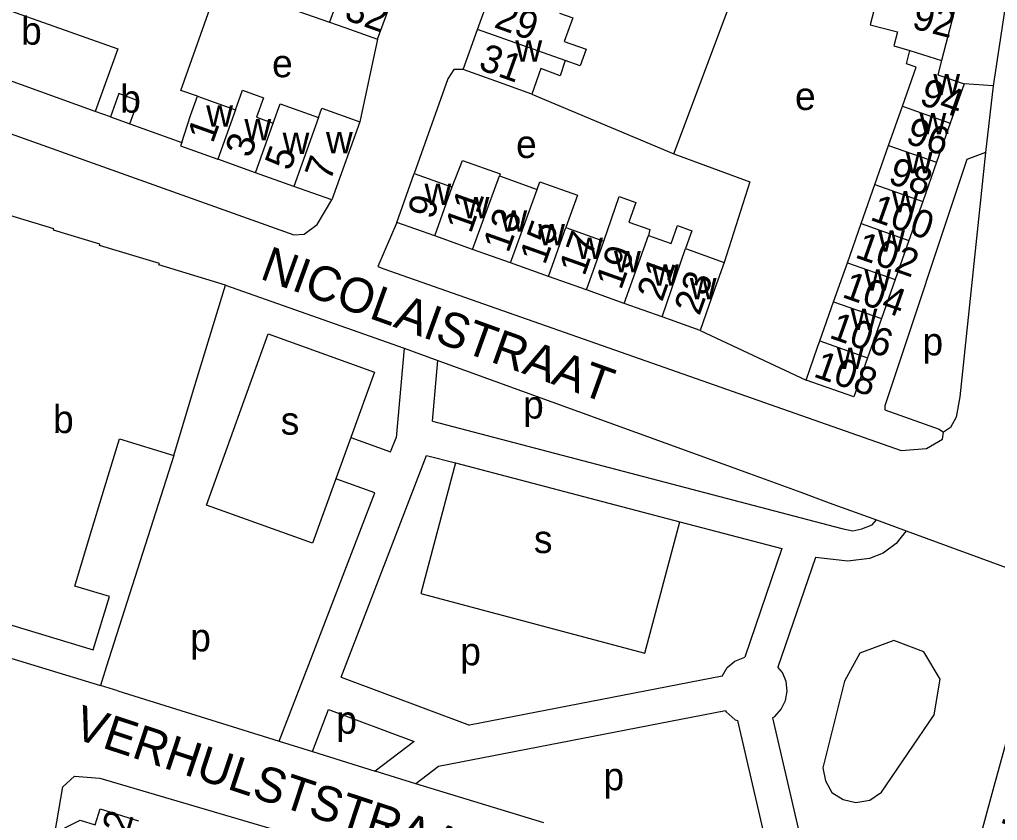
# Model space of a CAD drawing. Extents: x 159045 to 160918, y 380454 to 382516.
# Drawn here: x 160080.2 to 160221.1, y 381070.1 to 381185.5 of the extents above; entities that cross this region are included whole.
import ezdxf

# ---------------------------------------------------------------- set-up
doc = ezdxf.new("R2010")
doc.units = 0
for name, color, linetype in [('BLT_Basislijn', 7, 'Continuous'), ('BLT_Bebouwing', 7, 'Continuous'), ('BLT_Centroide', 7, 'Continuous'), ('BLT_Huisnummer', 7, 'Continuous'), ('BLT_Huisnummer_ tussenligend', 7, 'Continuous'), ('BLT_Onderverdeling_panden', 7, 'Continuous'), ('BLT_Straatnaam', 7, 'Continuous')]:
    doc.layers.add(name, color=color, linetype=linetype)

msp = doc.modelspace()

# ---------------------------------------------------------------- linework, layer by layer
at = {"layer": 'BLT_Basislijn'}
for p, q in [((160174.48, 381166.13), (160191.86, 381212.6)), ((160109.03, 381190.62), (160124.89, 381185.09)), ((160131.8, 381182.61), (160129.24, 381170.75)), ((160220.43, 381175.9), (160216.25, 381176.18)), ((160220.43, 381175.9), (160219.33, 381166.31)), ((160153.99, 381174.72), (160174.48, 381166.13)), ((160093.33, 381171.47), (160091.1, 381172.21)), ((160096.1, 381170.45), (160103.6, 381167.75)), ((160109.87, 381147.23), (160135.6, 381138.12)), ((160178.23, 381140.68), (160193.5, 381133.55)), ((160135.6, 381138.12), (160134.46, 381125.24)), ((160135.6, 381138.12), (160140.46, 381136.36)), ((160140.46, 381136.36), (160185.38, 381120.09)), ((160131.36, 381134.68), (160127.95, 381125.29)), ((160127.95, 381125.29), (160125.78, 381119.31)), ((160127.95, 381125.29), (160133.67, 381123.2)), ((160133.67, 381123.2), (160134.46, 381125.24)), ((160102.45, 381122.7), (160092.69, 381092.22)), ((160138.84, 381122.7), (160143, 381121.61)), ((160143, 381121.61), (160175.34, 381113.13)), ((160185.38, 381120.09), (160192.77, 381117.41)), ((160131.4, 381117.3), (160125.78, 381119.31)), ((160192.77, 381117.41), (160196.85, 381115.89)), ((160196.85, 381115.89), (160203.63, 381113.41)), ((160175.34, 381113.13), (160190, 381109.28)), ((160203.63, 381113.41), (160207.9, 381111.84)), ((160207.9, 381111.84), (160224.66, 381105.7)), ((160190, 381109.28), (160184.67, 381093.63)), ((160228.74, 381104.93), (160220.55, 381075.05)), ((160092.69, 381092.22), (160091.91, 381089.55)), ((160126.54, 381090.79), (160145.02, 381083.85)), ((160181.4, 381090.93), (160145.02, 381083.85)), ((160094.39, 381088.79), (160091.91, 381089.55)), ((160094.39, 381088.79), (160095.94, 381088.3)), ((160095.94, 381088.3), (160117.62, 381081.55)), ((160124.74, 381086.12), (160137.05, 381081.5)), ((160181.92, 381085.93), (160140.55, 381077.89)), ((160183.61, 381084.54), (160189.49, 381059.35)), ((160188.66, 381084.9), (160195.06, 381057.51)), ((160117.62, 381081.55), (160122.4, 381080.06)), ((160137.05, 381081.5), (160131.44, 381077.25)), ((160122.4, 381080.06), (160131.44, 381077.25)), ((160140.55, 381077.89), (160137.3, 381075.42)), ((160137.3, 381075.42), (160131.44, 381077.25)), ((160155.74, 381069.81), (160137.3, 381075.42)), ((160220.55, 381075.05), (160212.36, 381045.16))]:
    msp.add_line(p, q, dxfattribs=at)
for points in [[(160231.44, 381251.18), (160233.95, 381249), (160235.7, 381246.13), (160235.81, 381242.7), (160229.31, 381221.08), (160226.02, 381208.16), (160222.77, 381191.13), (160220.43, 381175.9)], [(160105.84, 381174.41), (160103.46, 381175.25), (160108.45, 381189.33), (160109.03, 381190.62)], [(160055.19, 381187.38), (160054.9, 381186.76), (160051.78, 381180.23), (160051.47, 381179.23), (160051.95, 381178.66), (160119.71, 381154.45), (160121.24, 381154.58), (160123.08, 381155.94), (160125.21, 381159.48)], [(160144.11, 381178.27), (160142.77, 381178.29), (160141.91, 381176.92), (160137.08, 381163.29)], [(160174.48, 381166.13), (160185.4, 381162.11), (160181.72, 381150.48)], [(160219.33, 381166.31), (160216.68, 381165.33), (160204.84, 381129.83), (160204.84, 381129.28), (160212.68, 381126.5), (160213.28, 381126.05)], [(160219.33, 381166.31), (160215.67, 381131.15), (160215.12, 381128.22), (160214.31, 381126.73), (160213.28, 381126.05)], [(160134.57, 381156.24), (160131.85, 381149.9), (160132.69, 381149.56), (160207.2, 381123.4), (160210.86, 381123.7), (160213.15, 381125.02), (160213.28, 381126.05)], [(160114.79, 381112.81), (160107.15, 381115.54), (160116.02, 381140.19), (160131.36, 381134.68)], [(160139.69, 381127.65), (160140.46, 381136.36)], [(160139.69, 381127.65), (160198.66, 381112.18), (160200.22, 381111.86), (160201.55, 381112.13), (160203, 381112.71), (160203.63, 381113.41)], [(160126.54, 381090.79), (160138.84, 381122.7)], [(160143, 381121.61), (160138.03, 381102.83), (160170.29, 381094.24), (160175.34, 381113.13)], [(160125.78, 381119.31), (160122.42, 381110.07), (160114.79, 381112.81)], [(160117.62, 381081.55), (160121.87, 381092.59), (160131.4, 381117.3)], [(160207.9, 381111.84), (160206.46, 381110.02), (160204.62, 381108.61), (160202.66, 381107.84), (160199.5, 381107.46), (160194.85, 381108.01), (160189.46, 381092.19)], [(160048.52, 381103.45), (160048.7, 381103.38), (160057.04, 381100.18), (160091.91, 381089.55)], [(160199.06, 381090.21), (160195.9, 381077.73), (160196.3, 381075.86), (160197.21, 381074.18), (160198.85, 381073.15), (160200.67, 381072.72), (160202.7, 381073.04), (160204.38, 381074.21), (160211.95, 381085.37), (160212.82, 381090.5), (160210.45, 381094.42), (160206.15, 381096.04), (160201.27, 381094.23), (160199.06, 381090.21)], [(160181.4, 381090.93), (160182.13, 381092.15), (160183.25, 381093.08), (160184.67, 381093.63)], [(160188.66, 381084.9), (160189, 381085.11), (160189.94, 381086.14), (160190.55, 381087.39), (160190.8, 381088.76), (160190.63, 381090.14), (160190.1, 381091.43), (160189.46, 381092.19)], [(160122.4, 381080.06), (160124.74, 381086.12)], [(160181.92, 381085.93), (160182.02, 381085.76), (160183.31, 381084.65), (160183.61, 381084.54)], [(160084.74, 381050.4), (160082.76, 381051.58), (160083.57, 381058.18), (160086.47, 381074.98), (160088.15, 381076.51), (160091.81, 381076.24), (160135.31, 381063.4), (160136.45, 381062.09), (160136.48, 381059.92), (160136.21, 381058.23)]]:
    msp.add_lwpolyline(points, dxfattribs=at)
at = {"layer": 'BLT_Bebouwing'}
for p, q in [((160126.96, 381190.87), (160124.89, 381185.09)), ((160146.18, 381184.04), (160148.25, 381189.8)), ((160131.8, 381182.61), (160133.87, 381188.39)), ((160215.1, 381187.68), (160213.02, 381179.58)), ((160144.11, 381178.27), (160146.18, 381184.04)), ((160216.25, 381176.18), (160214.27, 381170.55)), ((160105.84, 381174.41), (160111.35, 381172.46)), ((160205.4, 381167.34), (160207.38, 381172.97)), ((160093.33, 381171.47), (160096.1, 381170.45)), ((160129.24, 381170.75), (160125.21, 381159.48)), ((160214.27, 381170.55), (160212.29, 381164.92)), ((160203.42, 381161.71), (160205.4, 381167.34)), ((160114.22, 381163.41), (160108.8, 381165.34)), ((160212.29, 381164.92), (160210.3, 381159.28)), ((160119.75, 381161.43), (160114.22, 381163.41)), ((160134.57, 381156.24), (160137.08, 381163.29)), ((160149.35, 381162.94), (160154.76, 381161.01)), ((160125.21, 381159.48), (160119.75, 381161.43)), ((160201.43, 381156.08), (160203.42, 381161.71)), ((160210.3, 381159.28), (160208.32, 381153.65)), ((160140.02, 381154.3), (160134.57, 381156.24)), ((160158.91, 381155.51), (160164.37, 381153.56)), ((160199.45, 381150.45), (160201.43, 381156.08)), ((160145.48, 381152.35), (160140.02, 381154.3)), ((160208.32, 381153.65), (160206.34, 381148.02)), ((160150.94, 381150.41), (160145.48, 381152.35)), ((160176.14, 381152.47), (160181.72, 381150.48)), ((160156.4, 381148.46), (160150.94, 381150.41)), ((160197.46, 381144.82), (160199.45, 381150.45)), ((160161.86, 381146.52), (160156.4, 381148.46)), ((160206.34, 381148.02), (160204.35, 381142.39)), ((160167.31, 381144.57), (160161.86, 381146.52)), ((160172.77, 381142.63), (160167.31, 381144.57)), ((160195.48, 381139.19), (160197.46, 381144.82)), ((160178.23, 381140.68), (160172.77, 381142.63)), ((160204.35, 381142.39), (160202.37, 381136.76))]:
    msp.add_line(p, q, dxfattribs=at)
for points in [[(160061.15, 381185.15), (160063.35, 381191.23), (160070.14, 381188.83), (160070.47, 381189.75), (160094.36, 381181.22), (160091.1, 381172.21)], [(160208.07, 381189.49), (160204.21, 381190.48), (160202.72, 381184.71), (160206.65, 381183.69), (160206.14, 381181.69), (160208.45, 381180.98)], [(160157.99, 381186.4), (160159.89, 381185.71), (160158.66, 381182.31), (160161.84, 381181.17), (160160.99, 381178.78), (160158.83, 381179.55)], [(160091.1, 381172.21), (160067.09, 381180.9), (160067.79, 381182.98), (160061.15, 381185.15)], [(160124.89, 381185.09), (160127.09, 381184.3), (160131.8, 381182.61)], [(160207.38, 381172.97), (160209.37, 381178.6), (160207.96, 381179.1), (160208.45, 381180.98)], [(160158.83, 381179.55), (160158.07, 381177.37), (160155.32, 381178.4), (160153.99, 381174.72)], [(160213.02, 381179.58), (160212.48, 381177.5), (160216.25, 381176.18)], [(160153.99, 381174.72), (160148.81, 381176.58), (160144.11, 381178.27)], [(160096.1, 381170.45), (160097.32, 381173.77), (160094.53, 381174.79), (160093.33, 381171.47)], [(160111.35, 381172.46), (160112.35, 381175.27), (160115.35, 381174.2), (160114.34, 381171.39), (160116.76, 381170.52)], [(160104.83, 381171.63), (160105.84, 381174.41)], [(160116.76, 381170.52), (160117.77, 381173.33), (160123.3, 381171.35)], [(160123.3, 381171.35), (160123.78, 381172.7), (160129.24, 381170.75)], [(160103.6, 381167.75), (160103.43, 381167.27), (160108.8, 381165.34)], [(160142.54, 381161.35), (160144.03, 381165.16), (160149.45, 381163.23), (160149.35, 381162.94)], [(160137.08, 381163.29), (160141.79, 381161.61), (160142.54, 381161.35)], [(160154.76, 381161.01), (160155.15, 381162.09), (160160.57, 381160.16), (160158.91, 381155.51)], [(160164.37, 381153.56), (160166.6, 381159.97), (160168.98, 381159.12), (160167.97, 381156.29), (160171.01, 381155.21), (160170.81, 381154.37)], [(160109.87, 381147.23), (160100.3, 381150.12), (160100.36, 381150.31), (160091.75, 381152.92), (160091.81, 381153.12), (160085.11, 381155.14), (160085.16, 381155.34), (160076.55, 381157.94)], [(160075.67, 381155.05), (160060.21, 381103.99), (160090.84, 381094.71)], [(160170.81, 381154.37), (160174.06, 381153.21), (160174.98, 381155.8), (160177.06, 381155.06), (160176.14, 381152.47)], [(160181.72, 381150.48), (160179.9, 381145.39), (160178.23, 381140.68)], [(160102.45, 381122.7), (160105.3, 381132.13), (160109.87, 381147.23)], [(160193.5, 381133.55), (160195.16, 381138.27), (160195.48, 381139.19)], [(160202.37, 381136.76), (160200.38, 381131.13), (160193.5, 381133.55)], [(160090.84, 381094.71), (160093.16, 381102.38), (160088.18, 381103.88), (160090.32, 381110.95), (160092.46, 381118.01), (160094.6, 381125.07), (160102.45, 381122.7)], [(160095.18, 381062.88), (160090.24, 381064.39), (160088.33, 381058.15), (160084.65, 381058.78), (160086, 381066.66), (160086.74, 381069.08), (160088.94, 381070.19), (160091.14, 381069.52), (160091.83, 381071.79), (160097.38, 381070.09)]]:
    msp.add_lwpolyline(points, dxfattribs=at)
at = {"layer": 'BLT_Onderverdeling_panden'}
for p, q in [((160158.83, 381179.55), (160146.18, 381184.04)), ((160208.45, 381180.98), (160213.02, 381179.58)), ((160103.6, 381167.75), (160104.83, 381171.63)), ((160111.35, 381172.46), (160108.8, 381165.34)), ((160207.38, 381172.97), (160214.27, 381170.55)), ((160114.22, 381163.41), (160116.76, 381170.52)), ((160123.3, 381171.35), (160119.75, 381161.43)), ((160205.4, 381167.34), (160212.29, 381164.92)), ((160145.48, 381152.35), (160149.35, 381162.94)), ((160140.02, 381154.3), (160142.54, 381161.35)), ((160150.94, 381150.41), (160154.76, 381161.01)), ((160203.42, 381161.71), (160210.3, 381159.28)), ((160156.4, 381148.46), (160158.91, 381155.51)), ((160201.43, 381156.08), (160208.32, 381153.65)), ((160161.86, 381146.52), (160164.37, 381153.56)), ((160167.31, 381144.57), (160170.81, 381154.37)), ((160172.77, 381142.63), (160176.14, 381152.47)), ((160199.45, 381150.45), (160206.34, 381148.02)), ((160197.46, 381144.82), (160204.35, 381142.39)), ((160195.48, 381139.19), (160202.37, 381136.76))]:
    msp.add_line(p, q, dxfattribs=at)

# ---------------------------------------------------------------- texts
at = {"layer": 'BLT_Centroide'}
for s, p in [('b', (160080.45, 381181.84)), ('w', (160151.63, 381179.38)), ('e', (160116.6, 381177.15)), ('w', (160211.82, 381174.56)), ('b', (160094.72, 381172.04)), ('e', (160191.91, 381172.44)), ('w', (160107.11, 381170.03)), ('w', (160209.84, 381168.94)), ('w', (160112.61, 381168.08)), ('w', (160118.11, 381166.11)), ('w', (160124.36, 381166.2)), ('e', (160151.74, 381165.53)), ('w', (160207.85, 381163.31)), ('w', (160138.55, 381158.78)), ('w', (160205.87, 381157.69)), ('w', (160144.02, 381156.84)), ('w', (160149.47, 381154.91)), ('w', (160154.92, 381152.97)), ('w', (160203.88, 381152.06)), ('w', (160160.39, 381151)), ('w', (160165.84, 381149.06)), ('w', (160171.3, 381147.12)), ('w', (160201.9, 381146.41)), ('w', (160176.75, 381145.19)), ('w', (160199.91, 381140.78)), ('p', (160210.27, 381137.1)), ('w', (160197.93, 381135.16)), ('p', (160152.75, 381128.01)), ('b', (160085.05, 381125.92)), ('s', (160117.85, 381125.69)), ('s', (160154.31, 381108.64)), ('p', (160104.81, 381094.49)), ('p', (160143.7, 381092.48)), ('p', (160125.85, 381082.62)), ('p', (160164.32, 381074.49))]:
    msp.add_text(s, height=4, dxfattribs=at).set_placement(p)
at = {"layer": 'BLT_Huisnummer'}
for s, rotation, p in [('32', 340.2568, (160126.82, 381185.54)), ('92', 345.5802, (160208.58, 381184.24)), ('31', 340.2244, (160146.16, 381178.35)), ('94', 340.5948, (160209.65, 381173.33)), ('1', 70.3227, (160108.06, 381167.52)), ('7', 70.3227, (160124.96, 381162.04)), ('98', 340.5948, (160205.15, 381161.97)), ('9', 70.3781, (160139.76, 381156.53)), ('13', 70.3853, (160150.62, 381151.73)), ('17', 70.3828, (160161.58, 381148.39)), ('102', 340.5948, (160200.4, 381151.25)), ('23', 70.3801, (160178.14, 381142.7)), ('108', 340.6022, (160194.41, 381134.1)), ('12', 73.0225, (160094.97, 381065.12))]:
    msp.add_text(s, height=4, rotation=rotation, dxfattribs=at).set_placement(p)
at = {"layer": 'BLT_Huisnummer_ tussenligend'}
for s, rotation, p in [('29', 340.2244, (160148.41, 381184.39)), ('96', 340.5948, (160207.65, 381167.76)), ('3', 70.3227, (160113.48, 381165.39)), ('5', 70.3227, (160119.19, 381163.53)), ('11', 70.3781, (160145.22, 381154.53)), ('100', 340.5948, (160202.57, 381156.65)), ('15', 70.3853, (160155.9, 381150.01)), ('19', 70.3828, (160166.86, 381146.4)), ('21', 70.3828, (160172.77, 381144.7)), ('104', 340.5948, (160198.53, 381145.54)), ('106', 340.5948, (160196.68, 381139.68))]:
    msp.add_text(s, height=4, rotation=rotation, dxfattribs=at).set_placement(p)
at = {"layer": 'BLT_Straatnaam'}
for s, rotation, p in [('NICOLAISTRAAT', 340.1859, (160114.68, 381148.2)), ('VALERIUSSTRAAT', 74.7717, (160220.62, 381046.68)), ('VERHULSTSTRAAT', 341.7344, (160087.74, 381082.07))]:
    msp.add_text(s, height=5, rotation=rotation, dxfattribs=at).set_placement(p)

doc.saveas('drawing.dxf')
